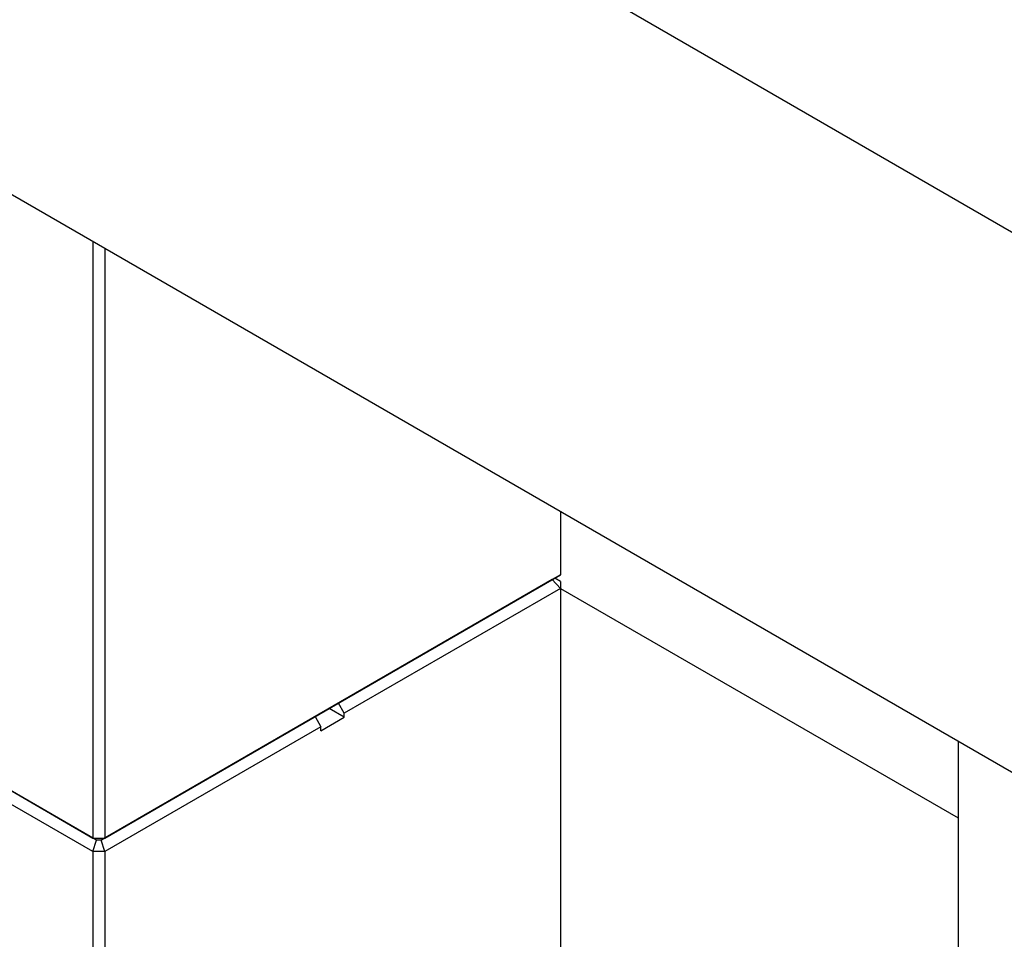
# Model space of a CAD drawing. Header units: inches. Extents: x 1880 to 2363, y -453 to -54.
# Tile 681 of 1056: x 1948.72 to 1951.7, y -147.33 to -144.55. Entities that reach past the tile are written whole.
import ezdxf

# ---------------------------------------------------------------- set-up
doc = ezdxf.new("R2010")
doc.units = ezdxf.units.IN
doc.header["$LTSCALE"] = 0.5
doc.header["$MEASUREMENT"] = 0
doc.layers.add('SID-M-S', color=105, linetype='Continuous')

msp = doc.modelspace()

# ---------------------------------------------------------------- linework, layer by layer
at = {"layer": 'SID-M-S'}
for p, q in [((1945.74474, -141.73718), (1954.58358, -146.83973)), ((1945.74474, -143.37026), (1954.58358, -148.47281)), ((1948.9444, -145.21739), (1948.9444, -147.02198)), ((1948.97976, -145.2378), (1948.97976, -147.02198)), ((1950.35861, -146.03379), (1950.35861, -146.22598)), ((1950.33361, -146.24042), (1948.9694, -147.02796)), ((1948.97976, -147.02198), (1950.35861, -146.22598)), ((1950.35861, -146.22598), (1950.33361, -146.24042)), ((1950.35861, -146.26681), (1950.33361, -146.24042)), ((1950.35861, -146.2464), (1950.34093, -146.23619)), ((1950.35861, -146.2464), (1950.35861, -147.47121)), ((1950.35861, -146.26681), (1949.70454, -146.6444)), ((1950.35861, -146.26701), (1951.56069, -146.96095)), ((1948.27265, -146.63419), (1948.9444, -147.02198)), ((1949.70454, -146.65665), (1949.65857, -146.63011)), ((1949.70454, -146.6444), (1949.68686, -146.61378)), ((1948.95476, -147.02796), (1948.29765, -146.64862)), ((1949.61615, -146.6546), (1949.63383, -146.68522)), ((1949.63383, -146.69747), (1949.70454, -146.65665)), ((1949.70454, -146.65665), (1949.70454, -146.6444)), ((1948.9444, -147.06281), (1948.27265, -146.67501)), ((1949.63383, -146.68522), (1948.97976, -147.06281)), ((1949.63383, -146.69747), (1949.63383, -146.68522)), ((1951.56069, -146.72774), (1951.56069, -148.53234)), ((1948.9444, -147.02198), (1948.97976, -147.02198)), ((1948.95476, -147.02796), (1948.9444, -147.02198)), ((1948.9694, -147.02796), (1948.97976, -147.02198)), ((1948.9444, -147.06281), (1948.95476, -147.02796)), ((1948.9694, -147.02796), (1948.95476, -147.02796)), ((1948.97976, -147.06281), (1948.9694, -147.02796)), ((1948.97976, -147.06281), (1948.9444, -147.06281)), ((1948.9444, -147.06281), (1948.9444, -148.26721)), ((1948.97976, -147.06281), (1948.97976, -148.26721))]:
    msp.add_line(p, q, dxfattribs=at)

doc.saveas('drawing.dxf')
